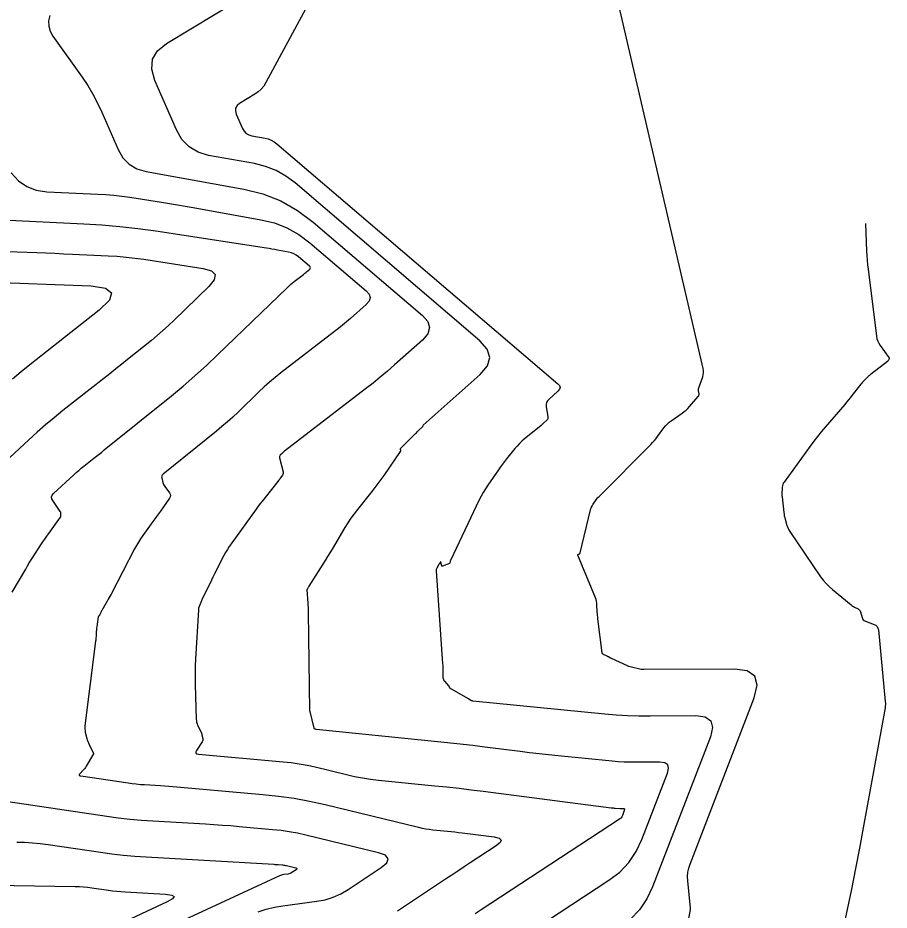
# Model space of a CAD drawing. Extents: x 1354696 to 1366163, y 660729 to 670380.
# Drawn here: x 1363450.7 to 1363529.2, y 665006.8 to 665087.3 of the extents above; entities that cross this region are included whole.
import ezdxf

# ---------------------------------------------------------------- set-up
doc = ezdxf.new("R2010")
doc.units = 0
doc.layers.add('R_Contours', color=7, linetype='Continuous')

msp = doc.modelspace()

# ---------------------------------------------------------------- linework, layer by layer
at = {"layer": 'R_Contours'}
for points in [[(1363509.188, 664995.127), (1363511.314, 665006.853), (1363511.318, 665006.877), (1363511.319, 665006.9), (1363511.32, 665006.924), (1363511.318, 665006.947), (1363511.08, 665009.429), (1363511.064, 665009.816), (1363511.094, 665010.197), (1363511.168, 665010.572), (1363511.287, 665010.94), (1363517.069, 665025.93), (1363517.336, 665027.074), (1363517.125, 665027.888), (1363516.438, 665028.373), (1363515.275, 665028.529), (1363507.119, 665028.48), (1363506.992, 665028.483), (1363506.867, 665028.494), (1363506.742, 665028.512), (1363506.618, 665028.538), (1363506.124, 665028.657), (1363506.001, 665028.689), (1363505.88, 665028.727), (1363505.762, 665028.771), (1363505.645, 665028.821), (1363504.181, 665029.484), (1363504.148, 665029.499), (1363504.116, 665029.515), (1363504.083, 665029.532), (1363504.051, 665029.549), (1363503.925, 665029.62), (1363503.893, 665029.637), (1363503.861, 665029.654), (1363503.828, 665029.671), (1363503.796, 665029.687), (1363503.487, 665029.834), (1363503.472, 665029.842), (1363503.457, 665029.851), (1363503.443, 665029.862), (1363503.43, 665029.873), (1363503.38, 665029.921), (1363503.368, 665029.933), (1363503.36, 665029.947), (1363503.354, 665029.962), (1363503.35, 665029.979), (1363502.966, 665033.058), (1363502.948, 665033.216), (1363502.934, 665033.374), (1363502.922, 665033.533), (1363502.913, 665033.691), (1363502.886, 665034.326), (1363502.873, 665034.483), (1363502.845, 665034.637), (1363502.805, 665034.789), (1363502.751, 665034.937), (1363501.151, 665038.792), (1363501.144, 665038.818), (1363501.147, 665038.84), (1363501.161, 665038.858), (1363501.184, 665038.872), (1363501.298, 665038.917), (1363501.324, 665038.931), (1363501.345, 665038.95), (1363501.36, 665038.973), (1363501.37, 665039), (1363502.297, 665042.878), (1363502.309, 665042.924), (1363502.324, 665042.97), (1363502.341, 665043.015), (1363502.361, 665043.059), (1363502.444, 665043.233), (1363502.466, 665043.276), (1363502.489, 665043.318), (1363502.514, 665043.359), (1363502.541, 665043.4), (1363502.823, 665043.805), (1363502.881, 665043.885), (1363502.942, 665043.961), (1363503.007, 665044.035), (1363503.075, 665044.106), (1363507.739, 665048.783), (1363507.903, 665048.954), (1363508.06, 665049.131), (1363508.209, 665049.314), (1363508.351, 665049.503), (1363508.906, 665050.273), (1363509.052, 665050.458), (1363509.212, 665050.629), (1363509.386, 665050.785), (1363509.575, 665050.927), (1363510.578, 665051.615), (1363510.758, 665051.747), (1363510.928, 665051.89), (1363511.088, 665052.043), (1363511.239, 665052.208), (1363512.024, 665053.12), (1363512.062, 665053.175), (1363512.086, 665053.234), (1363512.095, 665053.297), (1363512.09, 665053.363), (1363512.041, 665053.637), (1363512.033, 665053.706), (1363512.035, 665053.773), (1363512.045, 665053.84), (1363512.065, 665053.905), (1363512.423, 665054.886), (1363512.476, 665055.072), (1363512.502, 665055.26), (1363512.499, 665055.45), (1363512.469, 665055.641), (1363501.541, 665102.684)], [(1363483.22, 665100.323), (1363473.022, 665081.432), (1363472.824, 665081.117), (1363472.591, 665080.836), (1363472.323, 665080.589), (1363472.018, 665080.376), (1363470.657, 665079.551), (1363470.423, 665079.36), (1363470.294, 665079.135), (1363470.27, 665078.877), (1363470.351, 665078.586), (1363470.915, 665077.293), (1363471.058, 665077.043), (1363471.246, 665076.849), (1363471.478, 665076.711), (1363471.754, 665076.629), (1363472.949, 665076.413), (1363473.239, 665076.342), (1363473.512, 665076.234), (1363473.768, 665076.091), (1363474.007, 665075.911), (1363499.361, 665054.256), (1363499.505, 665054.093), (1363499.553, 665053.929), (1363499.508, 665053.764), (1363499.367, 665053.598), (1363498.529, 665052.855), (1363498.408, 665052.72), (1363498.33, 665052.57), (1363498.295, 665052.405), (1363498.304, 665052.224), (1363498.457, 665051.267), (1363498.462, 665051.183), (1363498.447, 665051.105), (1363498.412, 665051.034), (1363498.358, 665050.969), (1363498.104, 665050.724), (1363498.04, 665050.663), (1363497.975, 665050.604), (1363497.908, 665050.546), (1363497.84, 665050.489), (1363496.329, 665049.264), (1363496.101, 665049.069), (1363495.884, 665048.863), (1363495.679, 665048.645), (1363495.485, 665048.415), (1363494.733, 665047.476), (1363494.547, 665047.239), (1363494.365, 665047), (1363494.187, 665046.758), (1363494.013, 665046.512), (1363493.04, 665045.115), (1363492.827, 665044.795), (1363492.628, 665044.468), (1363492.442, 665044.133), (1363492.27, 665043.79), (1363489.668, 665038.325), (1363489.661, 665038.309), (1363489.655, 665038.292), (1363489.649, 665038.276), (1363489.645, 665038.258), (1363489.603, 665038.085), (1363489.6, 665038.075), (1363489.594, 665038.066), (1363489.586, 665038.059), (1363489.576, 665038.054), (1363488.947, 665037.801), (1363488.923, 665037.796), (1363488.904, 665037.799), (1363488.89, 665037.813), (1363488.881, 665037.835), (1363488.802, 665038.169), (1363488.794, 665038.19), (1363488.784, 665038.198), (1363488.773, 665038.193), (1363488.759, 665038.175), (1363488.667, 665038.021), (1363488.657, 665038.004), (1363488.631, 665037.964), (1363488.63, 665037.961), (1363488.431, 665037.631), (1363488.402, 665037.575), (1363488.383, 665037.516), (1363488.373, 665037.455), (1363488.373, 665037.392), (1363488.962, 665029.007), (1363488.971, 665028.864), (1363488.978, 665028.721), (1363488.983, 665028.577), (1363488.986, 665028.434), (1363488.994, 665027.769), (1363489.004, 665027.674), (1363489.03, 665027.586), (1363489.072, 665027.504), (1363489.131, 665027.428), (1363489.507, 665027.023), (1363489.519, 665027.009), (1363489.528, 665026.994), (1363489.536, 665026.977), (1363489.541, 665026.959), (1363489.557, 665026.887), (1363489.563, 665026.87), (1363489.572, 665026.855), (1363489.583, 665026.842), (1363489.598, 665026.832), (1363490.987, 665026.03), (1363491.048, 665025.995), (1363491.109, 665025.96), (1363491.17, 665025.925), (1363491.231, 665025.891), (1363491.581, 665025.696), (1363491.59, 665025.691), (1363491.6, 665025.687), (1363491.609, 665025.682), (1363491.618, 665025.678), (1363491.656, 665025.661), (1363491.665, 665025.657), (1363491.675, 665025.654), (1363491.685, 665025.652), (1363491.695, 665025.65), (1363503.599, 665024.492), (1363504.622, 665024.406), (1363505.646, 665024.346), (1363506.671, 665024.313), (1363507.697, 665024.306), (1363511.804, 665024.331), (1363512.656, 665024.216), (1363513.159, 665023.861), (1363513.313, 665023.264), (1363513.118, 665022.427), (1363507.894, 665008.885), (1363507.375, 665007.791), (1363506.709, 665006.815), (1363505.896, 665005.959)], [(1363492.721, 665002.098), (1363503.964, 665009.472), (1363504.932, 665010.215), (1363505.752, 665011.078), (1363506.423, 665012.061), (1363506.945, 665013.164), (1363509.249, 665019.137), (1363509.351, 665019.575), (1363509.271, 665019.887), (1363509.007, 665020.073), (1363508.561, 665020.133), (1363506.411, 665020.12), (1363505.874, 665020.124), (1363505.337, 665020.142), (1363504.801, 665020.173), (1363504.266, 665020.218), (1363499.375, 665020.694), (1363498.519, 665020.78), (1363497.663, 665020.874), (1363496.807, 665020.974), (1363495.953, 665021.08), (1363492.536, 665021.521), (1363491.682, 665021.628), (1363490.826, 665021.729), (1363489.97, 665021.823), (1363489.114, 665021.912), (1363477.568, 665023.067), (1363477.547, 665023.07), (1363477.527, 665023.075), (1363477.507, 665023.083), (1363477.488, 665023.092), (1363477.415, 665023.135), (1363477.398, 665023.147), (1363477.385, 665023.161), (1363477.375, 665023.178), (1363477.368, 665023.198), (1363477.027, 665024.703), (1363477.025, 665024.709), (1363477.023, 665024.715), (1363477.019, 665024.72), (1363477.015, 665024.725), (1363476.998, 665024.744), (1363476.994, 665024.749), (1363476.991, 665024.754), (1363476.99, 665024.76), (1363476.989, 665024.766), (1363476.868, 665033.673), (1363476.864, 665033.876), (1363476.857, 665034.078), (1363476.847, 665034.279), (1363476.835, 665034.481), (1363476.751, 665035.668), (1363476.751, 665035.679), (1363476.753, 665035.69), (1363476.757, 665035.701), (1363476.762, 665035.712), (1363476.786, 665035.752), (1363476.798, 665035.772), (1363476.81, 665035.793), (1363476.876, 665035.91), (1363476.889, 665035.932), (1363476.902, 665035.955), (1363476.916, 665035.977), (1363476.93, 665036), (1363478.184, 665037.987), (1363478.397, 665038.326), (1363478.607, 665038.667), (1363478.816, 665039.008), (1363479.022, 665039.352), (1363480.18, 665041.29), (1363480.442, 665041.712), (1363480.718, 665042.124), (1363481.007, 665042.527), (1363481.31, 665042.919), (1363482.613, 665044.551), (1363482.889, 665044.902), (1363483.159, 665045.258), (1363483.422, 665045.618), (1363483.68, 665045.982), (1363485.176, 665048.138), (1363485.189, 665048.162), (1363485.196, 665048.186), (1363485.198, 665048.212), (1363485.195, 665048.238), (1363485.168, 665048.346), (1363485.165, 665048.372), (1363485.168, 665048.397), (1363485.178, 665048.419), (1363485.194, 665048.44), (1363486.531, 665049.785), (1363486.597, 665049.85), (1363486.663, 665049.916), (1363486.729, 665049.981), (1363486.796, 665050.046), (1363487.184, 665050.421), (1363487.19, 665050.428), (1363487.193, 665050.436), (1363487.195, 665050.445), (1363487.195, 665050.454), (1363487.188, 665050.493), (1363487.188, 665050.503), (1363487.19, 665050.511), (1363487.194, 665050.519), (1363487.2, 665050.526), (1363492.36, 665055.102), (1363493.005, 665055.865), (1363493.216, 665056.624), (1363492.991, 665057.378), (1363492.332, 665058.129), (1363475.649, 665072.378), (1363474.822, 665072.998), (1363473.935, 665073.494), (1363472.991, 665073.866), (1363471.987, 665074.115), (1363467.856, 665074.861), (1363466.9, 665075.144), (1363466.097, 665075.622), (1363465.448, 665076.293), (1363464.952, 665077.158), (1363463.003, 665081.63), (1363462.721, 665082.638), (1363462.803, 665083.53), (1363463.25, 665084.307), (1363464.062, 665084.968), (1363470.645, 665088.961)], [(1363453.53, 665087.486), (1363453.425, 665086.993), (1363453.437, 665086.519), (1363453.566, 665086.062), (1363453.813, 665085.623), (1363456.446, 665081.919), (1363456.955, 665081.163), (1363457.422, 665080.384), (1363457.849, 665079.581), (1363458.234, 665078.755), (1363459.694, 665075.406), (1363460.125, 665074.653), (1363460.691, 665074.069), (1363461.389, 665073.653), (1363462.221, 665073.406), (1363471.026, 665071.816), (1363472.743, 665071.391), (1363474.359, 665070.754), (1363475.875, 665069.905), (1363477.291, 665068.845), (1363487.141, 665060.432), (1363487.625, 665059.881), (1363487.789, 665059.327), (1363487.635, 665058.769), (1363487.161, 665058.209), (1363484.628, 665055.963), (1363483.99, 665055.407), (1363483.343, 665054.862), (1363482.686, 665054.329), (1363482.02, 665053.807), (1363474.708, 665048.182), (1363474.655, 665048.141), (1363474.604, 665048.097), (1363474.555, 665048.052), (1363474.507, 665048.006), (1363474.319, 665047.816), (1363474.279, 665047.767), (1363474.256, 665047.712), (1363474.248, 665047.654), (1363474.256, 665047.591), (1363474.567, 665046.315), (1363474.579, 665046.235), (1363474.573, 665046.157), (1363474.551, 665046.082), (1363474.511, 665046.011), (1363474.317, 665045.732), (1363474.268, 665045.663), (1363474.218, 665045.595), (1363474.167, 665045.527), (1363474.115, 665045.46), (1363472.957, 665044.011), (1363472.748, 665043.746), (1363472.542, 665043.478), (1363472.339, 665043.209), (1363472.14, 665042.936), (1363469.897, 665039.831), (1363469.719, 665039.575), (1363469.551, 665039.313), (1363469.392, 665039.045), (1363469.243, 665038.772), (1363468.667, 665037.665), (1363468.524, 665037.388), (1363468.383, 665037.11), (1363468.245, 665036.83), (1363468.109, 665036.55), (1363467.253, 665034.767), (1363467.217, 665034.691), (1363467.183, 665034.615), (1363467.15, 665034.539), (1363467.118, 665034.462), (1363466.94, 665034.023), (1363466.936, 665034.011), (1363466.933, 665033.999), (1363466.931, 665033.986), (1363466.931, 665033.973), (1363466.933, 665033.922), (1363466.934, 665033.909), (1363466.934, 665033.896), (1363466.933, 665033.883), (1363466.933, 665033.87), (1363466.673, 665029.417), (1363466.646, 665028.848), (1363466.632, 665028.278), (1363466.631, 665027.708), (1363466.642, 665027.138), (1363466.741, 665023.985), (1363466.752, 665023.852), (1363466.777, 665023.723), (1363466.815, 665023.597), (1363466.867, 665023.475), (1363467.145, 665022.9), (1363467.179, 665022.824), (1363467.208, 665022.746), (1363467.233, 665022.667), (1363467.253, 665022.586), (1363467.323, 665022.259), (1363467.333, 665022.179), (1363467.327, 665022.102), (1363467.305, 665022.027), (1363467.268, 665021.955), (1363466.773, 665021.183), (1363466.71, 665021.047), (1363466.716, 665020.946), (1363466.792, 665020.879), (1363466.938, 665020.846), (1363474.581, 665020.17), (1363475.307, 665020.092), (1363476.028, 665019.987), (1363476.745, 665019.855), (1363477.458, 665019.697), (1363480.301, 665019.008), (1363481.013, 665018.848), (1363481.73, 665018.713), (1363482.451, 665018.603), (1363483.177, 665018.518), (1363488.264, 665018.009), (1363489.354, 665017.896), (1363490.443, 665017.776), (1363491.532, 665017.647), (1363492.619, 665017.511), (1363504.166, 665016.024), (1363504.252, 665016.013), (1363504.338, 665016.003), (1363504.425, 665015.993), (1363504.511, 665015.985), (1363504.932, 665015.944), (1363504.98, 665015.94), (1363505.029, 665015.937), (1363505.077, 665015.935), (1363505.125, 665015.935), (1363505.319, 665015.936), (1363505.359, 665015.931), (1363505.382, 665015.914), (1363505.39, 665015.886), (1363505.381, 665015.846), (1363505.173, 665015.309), (1363505.126, 665015.21), (1363505.066, 665015.122), (1363504.992, 665015.044), (1363504.905, 665014.977), (1363492.439, 665006.8), (1363491.896, 665006.444)], [(1363450.044, 665073.29), (1363450.701, 665072.58), (1363451.458, 665072.06), (1363452.314, 665071.729), (1363453.27, 665071.587), (1363457.861, 665071.373), (1363458.584, 665071.33), (1363459.305, 665071.267), (1363460.025, 665071.186), (1363460.742, 665071.085), (1363463.608, 665070.645), (1363464.324, 665070.532), (1363465.04, 665070.415), (1363465.754, 665070.293), (1363466.468, 665070.167), (1363472.575, 665069.063), (1363473.786, 665068.764), (1363474.926, 665068.315), (1363475.995, 665067.716), (1363476.993, 665066.968), (1363482.056, 665062.644), (1363482.325, 665062.338), (1363482.416, 665062.03), (1363482.33, 665061.721), (1363482.067, 665061.409), (1363480.66, 665060.162), (1363480.306, 665059.853), (1363479.946, 665059.55), (1363479.581, 665059.254), (1363479.211, 665058.964), (1363474.375, 665055.244), (1363473.862, 665054.838), (1363473.362, 665054.418), (1363472.874, 665053.983), (1363472.398, 665053.535), (1363470.518, 665051.712), (1363470.043, 665051.262), (1363469.558, 665050.823), (1363469.064, 665050.396), (1363468.559, 665049.979), (1363463.745, 665046.099), (1363463.677, 665046.029), (1363463.635, 665045.95), (1363463.62, 665045.862), (1363463.632, 665045.765), (1363463.731, 665045.36), (1363463.76, 665045.261), (1363463.799, 665045.167), (1363463.848, 665045.077), (1363463.907, 665044.992), (1363464.33, 665044.438), (1363464.399, 665044.318), (1363464.423, 665044.197), (1363464.403, 665044.075), (1363464.339, 665043.952), (1363463.506, 665042.776), (1363463.338, 665042.539), (1363463.169, 665042.302), (1363463, 665042.066), (1363462.83, 665041.83), (1363461.92, 665040.57), (1363461.717, 665040.278), (1363461.525, 665039.98), (1363461.344, 665039.674), (1363461.174, 665039.362), (1363459.054, 665035.292), (1363458.97, 665035.133), (1363458.885, 665034.975), (1363458.798, 665034.818), (1363458.709, 665034.662), (1363458.22, 665033.812), (1363458.196, 665033.769), (1363458.173, 665033.725), (1363458.151, 665033.681), (1363458.13, 665033.636), (1363458.024, 665033.399), (1363458.015, 665033.383), (1363458.006, 665033.368), (1363457.994, 665033.354), (1363457.981, 665033.342), (1363457.927, 665033.293), (1363457.914, 665033.281), (1363457.905, 665033.266), (1363457.898, 665033.251), (1363457.894, 665033.233), (1363457.77, 665032.338), (1363457.756, 665032.23), (1363457.745, 665032.121), (1363457.735, 665032.012), (1363457.728, 665031.903), (1363457.705, 665031.465), (1363457.699, 665031.356), (1363457.69, 665031.246), (1363457.679, 665031.137), (1363457.667, 665031.029), (1363456.703, 665023.4), (1363456.692, 665023.257), (1363456.693, 665023.115), (1363456.708, 665022.973), (1363456.737, 665022.833), (1363456.876, 665022.272), (1363456.915, 665022.133), (1363456.96, 665021.997), (1363457.013, 665021.863), (1363457.073, 665021.732), (1363457.482, 665020.897), (1363457.485, 665020.891), (1363457.488, 665020.879), (1363457.488, 665020.877), (1363457.488, 665020.874), (1363457.487, 665020.872), (1363457.486, 665020.87), (1363456.811, 665019.755), (1363456.752, 665019.662), (1363456.688, 665019.572), (1363456.62, 665019.486), (1363456.547, 665019.403), (1363456.248, 665019.078), (1363456.196, 665019.005), (1363456.191, 665018.948), (1363456.231, 665018.907), (1363456.317, 665018.883), (1363460.609, 665018.251), (1363460.971, 665018.202), (1363461.335, 665018.161), (1363461.699, 665018.127), (1363462.065, 665018.102), (1363463.527, 665018.018), (1363463.892, 665017.996), (1363464.258, 665017.971), (1363464.623, 665017.943), (1363464.988, 665017.912), (1363472.758, 665017.224), (1363474.171, 665017.073), (1363475.575, 665016.869), (1363476.97, 665016.612), (1363478.356, 665016.304), (1363486.787, 665014.261), (1363487.109, 665014.188), (1363487.434, 665014.127), (1363487.76, 665014.078), (1363488.088, 665014.039), (1363489.405, 665013.907), (1363489.733, 665013.873), (1363490.062, 665013.837), (1363490.391, 665013.798), (1363490.719, 665013.757), (1363493.61, 665013.385), (1363494.065, 665013.277), (1363494.248, 665013.107), (1363494.158, 665012.874), (1363493.796, 665012.578), (1363491.45, 665011.04), (1363490.894, 665010.675), (1363490.337, 665010.308), (1363489.782, 665009.941), (1363489.226, 665009.573), (1363484.897, 665006.702)], [(1363450.152, 665035.454), (1363451.359, 665037.551), (1363451.52, 665037.828), (1363451.685, 665038.102), (1363451.854, 665038.374), (1363452.026, 665038.644), (1363452.727, 665039.729), (1363452.9, 665039.992), (1363453.076, 665040.254), (1363453.256, 665040.513), (1363453.439, 665040.769), (1363454.492, 665042.227), (1363454.516, 665042.266), (1363454.532, 665042.307), (1363454.541, 665042.35), (1363454.542, 665042.395), (1363454.533, 665042.581), (1363454.528, 665042.626), (1363454.516, 665042.67), (1363454.499, 665042.711), (1363454.475, 665042.75), (1363453.796, 665043.721), (1363453.709, 665043.892), (1363453.691, 665044.055), (1363453.743, 665044.211), (1363453.865, 665044.359), (1363455.697, 665046.056), (1363455.915, 665046.254), (1363456.137, 665046.448), (1363456.363, 665046.637), (1363456.593, 665046.821), (1363457.519, 665047.552), (1363457.751, 665047.734), (1363457.981, 665047.918), (1363458.212, 665048.102), (1363458.442, 665048.287), (1363464.499, 665053.169), (1363465.574, 665054.057), (1363466.628, 665054.968), (1363467.661, 665055.903), (1363468.673, 665056.862), (1363474.929, 665062.928), (1363475.081, 665063.071), (1363475.236, 665063.209), (1363475.396, 665063.343), (1363475.559, 665063.473), (1363476.402, 665064.121), (1363476.476, 665064.179), (1363476.549, 665064.238), (1363476.621, 665064.299), (1363476.692, 665064.36), (1363476.973, 665064.61), (1363477.026, 665064.672), (1363477.043, 665064.734), (1363477.024, 665064.795), (1363476.971, 665064.856), (1363475.959, 665065.72), (1363475.76, 665065.87), (1363475.546, 665065.989), (1363475.318, 665066.079), (1363475.076, 665066.139), (1363474.072, 665066.321), (1363473.821, 665066.365), (1363473.57, 665066.408), (1363473.319, 665066.449), (1363473.068, 665066.488), (1363463.092, 665068.021), (1363461.474, 665068.248), (1363459.852, 665068.432), (1363458.225, 665068.573), (1363456.594, 665068.67), (1363447.371, 665069.101)], [(1363527.093, 665068.705), (1363527.196, 665066.235), (1363527.217, 665065.823), (1363527.247, 665065.413), (1363527.286, 665065.003), (1363527.333, 665064.594), (1363528.093, 665058.555), (1363528.136, 665058.329), (1363528.206, 665058.113), (1363528.303, 665057.909), (1363528.427, 665057.715), (1363529.213, 665056.641), (1363529.23, 665056.612), (1363529.237, 665056.582), (1363529.236, 665056.551), (1363529.227, 665056.519), (1363529.17, 665056.389), (1363529.154, 665056.357), (1363529.134, 665056.329), (1363529.112, 665056.303), (1363529.085, 665056.28), (1363527.641, 665055.163), (1363527.554, 665055.094), (1363527.47, 665055.022), (1363527.387, 665054.949), (1363527.306, 665054.873), (1363526.987, 665054.564), (1363526.909, 665054.486), (1363526.833, 665054.405), (1363526.761, 665054.321), (1363526.691, 665054.235), (1363525.882, 665053.199), (1363525.724, 665052.998), (1363525.563, 665052.799), (1363525.4, 665052.601), (1363525.234, 665052.406), (1363523.46, 665050.336), (1363523.113, 665049.923), (1363522.774, 665049.504), (1363522.444, 665049.077), (1363522.122, 665048.644), (1363519.76, 665045.399), (1363519.693, 665045.292), (1363519.644, 665045.178), (1363519.612, 665045.059), (1363519.598, 665044.933), (1363519.571, 665044.249), (1363519.57, 665044.206), (1363519.571, 665044.162), (1363519.573, 665044.119), (1363519.577, 665044.075), (1363519.737, 665042.647), (1363519.756, 665042.498), (1363519.782, 665042.351), (1363519.815, 665042.205), (1363519.853, 665042.061), (1363520.019, 665041.485), (1363520.066, 665041.344), (1363520.124, 665041.207), (1363520.192, 665041.076), (1363520.271, 665040.95), (1363523.057, 665036.855), (1363523.289, 665036.538), (1363523.543, 665036.24), (1363523.818, 665035.962), (1363524.113, 665035.703), (1363525.807, 665034.321), (1363525.879, 665034.265), (1363525.954, 665034.213), (1363526.031, 665034.165), (1363526.111, 665034.121), (1363526.436, 665033.951), (1363526.51, 665033.903), (1363526.57, 665033.844), (1363526.616, 665033.773), (1363526.648, 665033.691), (1363526.799, 665033.164), (1363526.843, 665033.056), (1363526.907, 665032.967), (1363526.991, 665032.896), (1363527.095, 665032.845), (1363527.891, 665032.55), (1363528.042, 665032.472), (1363528.155, 665032.364), (1363528.23, 665032.227), (1363528.267, 665032.061), (1363528.889, 665025.595), (1363528.897, 665025.455), (1363528.896, 665025.316), (1363528.886, 665025.176), (1363528.865, 665025.037), (1363526.904, 665014.22), (1363526.561, 665012.372), (1363526.202, 665010.527), (1363525.828, 665008.686), (1363525.439, 665006.847), (1363515.488, 664960.82)], [(1363446.159, 665066.327), (1363452.375, 665066.091), (1363453.179, 665066.06), (1363453.983, 665066.027), (1363454.787, 665065.992), (1363455.59, 665065.955), (1363458.805, 665065.805), (1363459.607, 665065.757), (1363460.407, 665065.688), (1363461.206, 665065.598), (1363462.002, 665065.486), (1363467.369, 665064.661), (1363468.111, 665064.451), (1363468.444, 665064.11), (1363468.37, 665063.639), (1363467.887, 665063.038), (1363464.748, 665059.995), (1363464.25, 665059.523), (1363463.742, 665059.063), (1363463.223, 665058.614), (1363462.694, 665058.178), (1363460.556, 665056.455), (1363460.021, 665056.025), (1363459.485, 665055.596), (1363458.948, 665055.169), (1363458.409, 665054.743), (1363454.719, 665051.835), (1363453.931, 665051.201), (1363453.155, 665050.551), (1363452.393, 665049.887), (1363451.644, 665049.207), (1363444.33, 665042.435)], [(1363447.537, 665063.45), (1363457.265, 665063.081), (1363458.558, 665062.897), (1363459.108, 665062.471), (1363458.914, 665061.803), (1363457.978, 665060.893), (1363451.746, 665055.982), (1363450.944, 665055.337), (1363450.155, 665054.676)], [(1363472.337, 665006.626), (1363473.061, 665006.867), (1363473.801, 665007.051), (1363474.558, 665007.179), (1363477.616, 665007.581), (1363478.365, 665007.723), (1363479.084, 665007.945), (1363479.772, 665008.249), (1363480.43, 665008.635), (1363483.414, 665010.614), (1363483.933, 665011.052), (1363484.066, 665011.422), (1363483.815, 665011.725), (1363483.178, 665011.96), (1363476.622, 665013.549), (1363475.882, 665013.713), (1363475.137, 665013.85), (1363474.388, 665013.959), (1363473.634, 665014.04), (1363470.61, 665014.307), (1363469.854, 665014.371), (1363469.097, 665014.43), (1363468.34, 665014.482), (1363467.582, 665014.528), (1363462.834, 665014.801), (1363461.791, 665014.872), (1363460.75, 665014.967), (1363459.712, 665015.085), (1363458.676, 665015.225), (1363447.516, 665016.868)], [(1363450.552, 665012.924), (1363451.263, 665012.901), (1363451.971, 665012.855), (1363452.678, 665012.786), (1363453.383, 665012.694), (1363458.112, 665011.998), (1363459.136, 665011.859), (1363460.162, 665011.743), (1363461.191, 665011.649), (1363462.222, 665011.579), (1363473.746, 665010.917), (1363473.842, 665010.911), (1363473.937, 665010.905), (1363474.033, 665010.897), (1363474.128, 665010.889), (1363474.51, 665010.855), (1363474.605, 665010.845), (1363474.7, 665010.831), (1363474.794, 665010.814), (1363474.887, 665010.793), (1363475.715, 665010.593), (1363475.795, 665010.563), (1363475.827, 665010.525), (1363475.81, 665010.478), (1363475.745, 665010.423), (1363475.368, 665010.173), (1363475.285, 665010.124), (1363475.198, 665010.086), (1363475.107, 665010.058), (1363475.013, 665010.04), (1363474.627, 665009.989), (1363474.531, 665009.973), (1363474.438, 665009.95), (1363474.346, 665009.92), (1363474.257, 665009.882), (1363463.594, 665004.942)], [(1363448.441, 665009.042), (1363455.811, 665008.927), (1363456.19, 665008.915), (1363456.567, 665008.89), (1363456.944, 665008.854), (1363457.319, 665008.805), (1363458.82, 665008.584), (1363459.195, 665008.533), (1363459.571, 665008.49), (1363459.949, 665008.456), (1363460.327, 665008.43), (1363463.979, 665008.22), (1363464.538, 665008.145), (1363464.747, 665008.002), (1363464.605, 665007.793), (1363464.113, 665007.517), (1363460.83, 665005.997)]]:
    msp.add_lwpolyline(points, dxfattribs=at)

doc.saveas('drawing.dxf')
